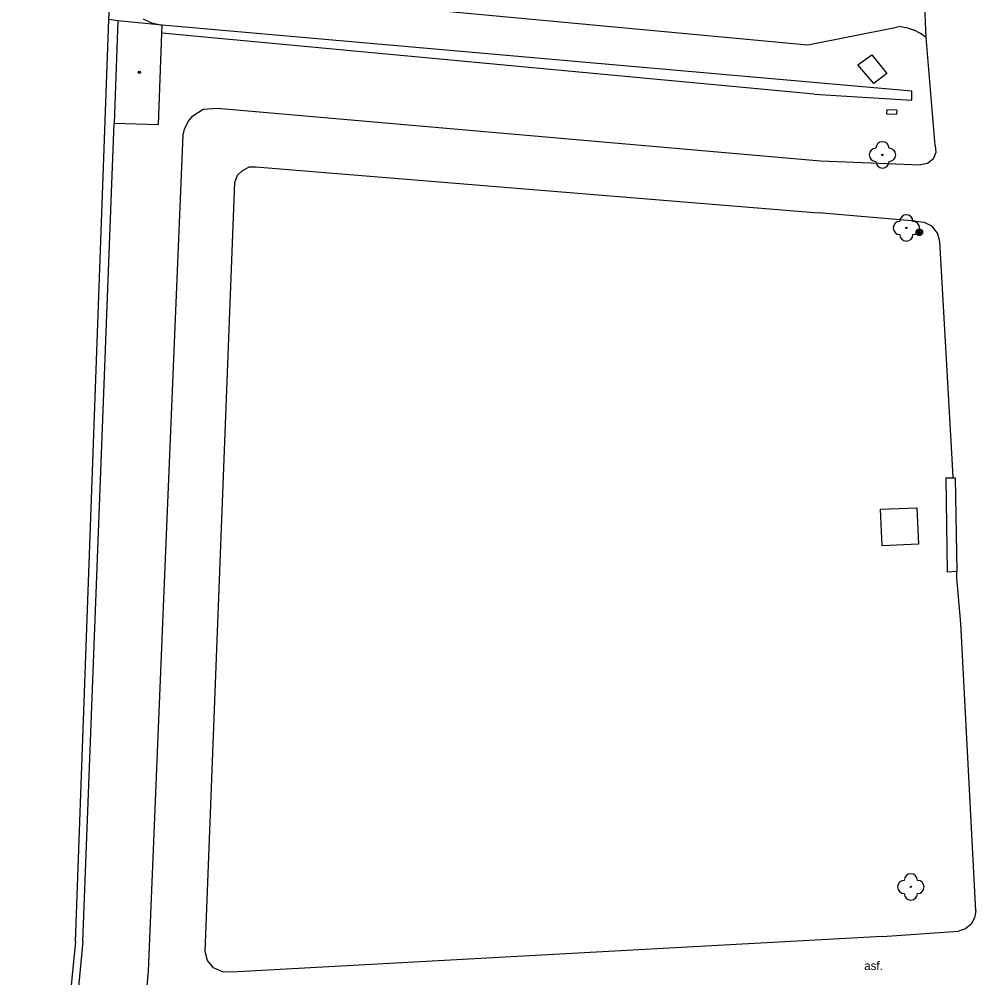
# Model space of a CAD drawing. Extents: x -599951 to -598963, y -1164095 to -1162939.
# Drawn here: x -599734.9 to -599662.4, y -1163583.6 to -1163511 of the extents above; entities that cross this region are included whole.
import ezdxf

# ---------------------------------------------------------------- set-up
doc = ezdxf.new("R2010")
doc.units = 0
for name, color, linetype in [('Level 11', 7, 'Continuous'), ('Level 22', 7, 'Continuous'), ('Level 24', 7, 'Continuous'), ('Level 25', 7, 'Continuous'), ('Level 39', 7, 'Continuous'), ('Level 40', 7, 'Continuous'), ('Level 51', 7, 'Continuous'), ('Level 52', 7, 'Continuous'), ('Level 54', 7, 'Continuous'), ('Level 7', 7, 'Continuous')]:
    doc.layers.add(name, color=color, linetype=linetype)

msp = doc.modelspace()

# ---------------------------------------------------------------- linework, layer by layer
at = {"layer": 'Level 11'}
for points in [[(-599666.2, -1163512.39), (-599666.38, -1163508.25)], [(-599668.14, -1163511.56), (-599668.43, -1163511.59)], [(-599668.14, -1163511.56), (-599667.61, -1163511.66), (-599667.11, -1163511.83)], [(-599666.63, -1163512.08), (-599667.11, -1163511.83)], [(-599666.2, -1163512.39), (-599666.63, -1163512.08)], [(-599665.52, -1163520.56), (-599666.2, -1163512.39)], [(-599665.52, -1163520.56), (-599665.46, -1163521.1), (-599665.68, -1163521.6), (-599666.1, -1163521.93), (-599666.64, -1163522.01)], [(-599674.19, -1163521.73), (-599666.64, -1163522.01)], [(-599667, -1163526.29), (-599674.35, -1163525.66)], [(-599667, -1163526.29), (-599666.34, -1163526.35), (-599665.75, -1163526.67)], [(-599665.34, -1163527.19), (-599665.75, -1163526.67)], [(-599665.16, -1163527.83), (-599665.34, -1163527.19)], [(-599664.19, -1163545.19), (-599665.16, -1163527.83)], [(-599664.16, -1163545.71), (-599664.19, -1163545.19)], [(-599664.71, -1163545.71), (-599664.16, -1163545.71)], [(-599664.71, -1163545.71), (-599664.61, -1163552.85)], [(-599664.16, -1163545.71), (-599664.01, -1163545.71)], [(-599664.01, -1163545.71), (-599663.88, -1163552.81)], [(-599663.88, -1163552.81), (-599664.61, -1163552.85)], [(-599662.44, -1163578.5), (-599663.57, -1163556.74), (-599663.88, -1163553.3), (-599663.88, -1163552.81)], [(-599662.44, -1163578.5), (-599662.53, -1163579.04), (-599662.8, -1163579.52), (-599663.23, -1163579.87), (-599663.75, -1163580.05)], [(-599669.54, -1163580.43), (-599663.75, -1163580.05)]]:
    msp.add_lwpolyline(points, dxfattribs=at)
at = {"layer": 'Level 22'}
for centre in [(-599669.51, -1163521.27), (-599667.7, -1163526.8), (-599667.36, -1163576.69)]:
    msp.add_circle(centre, 0.05, dxfattribs=at)
for centre, start, end in [((-599669.51, -1163520.77), 0, 180), ((-599670.01, -1163521.27), 90, 270), ((-599669.01, -1163521.27), 270, 90), ((-599669.51, -1163521.77), 180, 0), ((-599667.7, -1163526.3), 0, 180), ((-599668.2, -1163526.8), 90, 270), ((-599667.2, -1163526.8), 270, 90), ((-599667.7, -1163527.3), 180, 0), ((-599667.36, -1163576.19), 0, 180), ((-599667.86, -1163576.69), 90, 270), ((-599666.86, -1163576.69), 270, 90), ((-599667.36, -1163577.19), 180, 0)]:
    msp.add_arc(centre, 0.5, start, end, dxfattribs=at)
at = {"layer": 'Level 24'}
for points in [[(-599669.19, -1163517.85), (-599669.21, -1163518.16)], [(-599668.43, -1163517.88), (-599669.19, -1163517.85)], [(-599668.43, -1163517.88), (-599668.44, -1163518.19)], [(-599669.21, -1163518.16), (-599668.44, -1163518.19)]]:
    msp.add_lwpolyline(points, dxfattribs=at)
at = {"layer": 'Level 25'}
for radius in [0.25, 0.2, 0.15, 0.1, 0.05]:
    msp.add_circle((-599666.72, -1163527.13), radius, dxfattribs=at)
at = {"layer": 'Level 39'}
for radius in [0.09, 0.0398]:
    msp.add_circle((-599725.78, -1163515.01), radius, dxfattribs=at)
at = {"layer": 'Level 51'}
for points in [[(-599728.09, -1163511.02), (-599727.05, -1163491.28)], [(-599728.09, -1163511.02), (-599727.05, -1163491.28)], [(-599727.4, -1163511.11), (-599728.09, -1163511.02)], [(-599727.4, -1163511.11), (-599728.09, -1163511.02)], [(-599674.69, -1163516.68), (-599724.08, -1163512.06)]]:
    msp.add_lwpolyline(points, dxfattribs=at)
at = {"layer": 'Level 52'}
for points in [[(-599727.4, -1163511.11), (-599727.68, -1163518.86)], [(-599724.05, -1163511.45), (-599727.4, -1163511.11)], [(-599724.08, -1163512.06), (-599724.05, -1163511.45)], [(-599724.34, -1163518.97), (-599724.08, -1163512.06)], [(-599727.68, -1163518.86), (-599724.34, -1163518.97)]]:
    msp.add_lwpolyline(points, dxfattribs=at)
at = {"layer": 'Level 54'}
for points in [[(-599720.48, -1163508.71), (-599675.17, -1163512.94)], [(-599730.61, -1163580.81), (-599728.09, -1163511.02)], [(-599730.61, -1163580.81), (-599728.09, -1163511.02)], [(-599725.49, -1163510.97), (-599724.85, -1163511.27)], [(-599724.85, -1163511.27), (-599724.05, -1163511.45)], [(-599667.28, -1163516.45), (-599724.05, -1163511.45)], [(-599675.17, -1163512.94), (-599668.43, -1163511.59)], [(-599671.38, -1163514.45), (-599670.31, -1163513.69)], [(-599670.31, -1163513.69), (-599669.18, -1163515.11)], [(-599670.16, -1163515.87), (-599671.38, -1163514.45)], [(-599669.18, -1163515.11), (-599670.16, -1163515.87)], [(-599721.73, -1163518.31), (-599720.96, -1163517.82)], [(-599720.96, -1163517.82), (-599719.86, -1163517.72)], [(-599719.86, -1163517.72), (-599674.19, -1163521.73)], [(-599722.37, -1163519.31), (-599722.09, -1163518.75)], [(-599722.09, -1163518.75), (-599721.73, -1163518.31)], [(-599730.06, -1163580.82), (-599727.68, -1163518.86)], [(-599722.46, -1163519.78), (-599722.37, -1163519.31)], [(-599723.98, -1163556.09), (-599722.46, -1163519.78)], [(-599718.34, -1163522.8), (-599717.98, -1163522.44)], [(-599717.98, -1163522.44), (-599717.44, -1163522.18)], [(-599717.44, -1163522.18), (-599716.95, -1163522.17)], [(-599716.95, -1163522.17), (-599674.35, -1163525.66)], [(-599718.56, -1163523.37), (-599718.34, -1163522.8)], [(-599720.8, -1163581.57), (-599718.56, -1163523.37)], [(-599669.65, -1163548.08), (-599666.9, -1163548)], [(-599669.53, -1163550.87), (-599669.65, -1163548.08)], [(-599666.9, -1163548), (-599666.78, -1163550.75)], [(-599666.78, -1163550.75), (-599669.53, -1163550.87)], [(-599725.09, -1163583.06), (-599723.98, -1163556.09)], [(-599669.54, -1163580.43), (-599718.8, -1163583.14)], [(-599730.61, -1163580.81), (-599734.88, -1163623.85)], [(-599730.61, -1163580.81), (-599734.88, -1163623.85)], [(-599730.06, -1163580.82), (-599734.18, -1163624.1)], [(-599720.62, -1163582.27), (-599720.8, -1163581.57)], [(-599720.16, -1163582.81), (-599720.62, -1163582.27)], [(-599728.79, -1163624.82), (-599725.09, -1163583.06)], [(-599719.48, -1163583.12), (-599720.16, -1163582.81)], [(-599718.8, -1163583.14), (-599719.48, -1163583.12)]]:
    msp.add_lwpolyline(points, dxfattribs=at)
at = {"layer": 'Level 7'}
for points in [[(-599667.29, -1163517.13), (-599667.28, -1163516.45)], [(-599674.69, -1163516.68), (-599667.29, -1163517.13)]]:
    msp.add_lwpolyline(points, dxfattribs=at)

# ---------------------------------------------------------------- texts
at = {"layer": 'Level 40'}
msp.add_text('asf.', height=0.65, dxfattribs=at).set_placement((-599670.89, -1163582.98))

doc.saveas('drawing.dxf')
